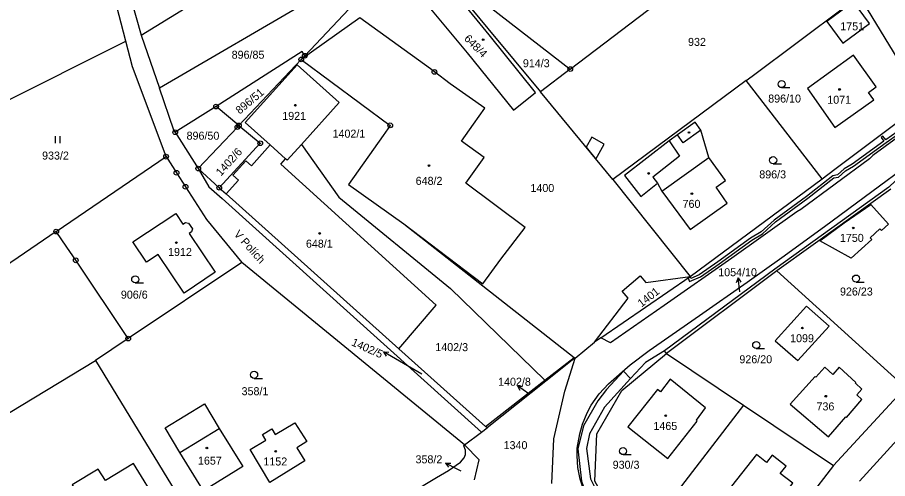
# Model space of a CAD drawing. Extents: x -680203 to -673936, y -1102717 to -1093650.
# Drawn here: x -679609.4 to -679424.7, y -1097762.3 to -1097664.3 of the extents above; entities that cross this region are included whole.
import ezdxf

# ---------------------------------------------------------------- set-up
doc = ezdxf.new("R2010")
doc.units = 0
for name, color, linetype in [('SOxx02xx_Koleje_param další_Popis10', 7, 'Continuous'), ('SOxx02xx_Staničení_Popis10', 7, 'Continuous'), ('SOxxxxxx_Koleje_hlavní_body_Popis10', 7, 'Continuous'), ('SOxxxxxx_Koleje_LN_parametry_Popis10', 7, 'Continuous'), ('SOxxxxxx_Koleje_param další_Popis10', 7, 'Continuous'), ('SOxxxxxx_Osa_bod_P', 7, 'Continuous'), ('SOxxxxxx_Staničení_Popis10', 7, 'Continuous'), ('x_prac', 7, 'Continuous')]:
    doc.layers.add(name, color=color, linetype=linetype)

msp = doc.modelspace()

# ---------------------------------------------------------------- linework, layer by layer
at = {"layer": 'SOxx02xx_Koleje_param další_Popis10'}
for centre, radius in [((-679548.39, -1097672.48), 0.5), ((-679548.39, -1097672.48), 0.0303), ((-679549.14, -1097673.28), 0.5), ((-679549.14, -1097673.28), 0.0303), ((-679520.86, -1097675.93), 0.5), ((-679520.86, -1097675.93), 0.0303), ((-679492.02, -1097675.32), 0.5), ((-679492.02, -1097675.32), 0.0303), ((-679567.23, -1097683.28), 0.5), ((-679567.23, -1097683.28), 0.0303), ((-679562.7, -1097687.64), 0.5), ((-679562.38, -1097687.3), 0.5), ((-679562.38, -1097687.3), 0.0303), ((-679530.26, -1097687.27), 0.5), ((-679530.26, -1097687.27), 0.0303), ((-679575.9, -1097688.74), 0.5), ((-679575.9, -1097688.74), 0.0303), ((-679562.7, -1097687.64), 0.0303), ((-679557.84, -1097691.08), 0.5), ((-679557.84, -1097691.08), 0.0303), ((-679577.85, -1097693.92), 0.5), ((-679577.85, -1097693.92), 0.0303), ((-679571, -1097696.44), 0.5), ((-679571, -1097696.44), 0.0303), ((-679575.63, -1097697.35), 0.5), ((-679575.63, -1097697.35), 0.0303), ((-679573.72, -1097700.33), 0.5), ((-679566.55, -1097700.51), 0.5), ((-679573.72, -1097700.33), 0.0303), ((-679566.55, -1097700.51), 0.0303), ((-679601.17, -1097709.82), 0.5), ((-679601.17, -1097709.82), 0.0303), ((-679597.01, -1097715.94), 0.5), ((-679597.01, -1097715.94), 0.0303), ((-679585.88, -1097732.56), 0.5), ((-679585.88, -1097732.56), 0.0303)]:
    msp.add_circle(centre, radius, dxfattribs=at)
at = {"layer": 'SOxx02xx_Staničení_Popis10'}
for p, q in [((-679456.41, -1097719.64), (-679456.78, -1097720.7)), ((-679456.04, -1097722.62), (-679456.41, -1097719.64)), ((-679456.41, -1097719.64), (-679455.79, -1097720.57)), ((-679529.1, -1097736.88), (-679531.7, -1097735.38)), ((-679531.7, -1097735.38), (-679530.58, -1097735.45)), ((-679531.7, -1097735.38), (-679531.08, -1097736.31)), ((-679523.55, -1097740.1), (-679529.1, -1097736.88)), ((-679500.79, -1097744.29), (-679503.25, -1097742.57)), ((-679503.25, -1097742.57), (-679502.14, -1097742.73)), ((-679503.25, -1097742.57), (-679502.71, -1097743.55)), ((-679515.87, -1097760.36), (-679518.54, -1097759)), ((-679518.54, -1097759), (-679517.42, -1097759.01)), ((-679518.54, -1097759), (-679517.88, -1097759.9)), ((-679515.22, -1097760.69), (-679515.87, -1097760.36))]:
    msp.add_line(p, q, dxfattribs=at)
at = {"layer": 'SOxxxxxx_Koleje_hlavní_body_Popis10'}
for p, q in [((-679447.16, -1097679.26), (-679445.41, -1097679.26)), ((-679601.31, -1097691.06), (-679601.31, -1097689.56)), ((-679600.31, -1097691.06), (-679600.31, -1097689.56)), ((-679448.95, -1097695.42), (-679447.2, -1097695.42)), ((-679431.35, -1097720.56), (-679429.6, -1097720.56)), ((-679584.39, -1097720.74), (-679582.64, -1097720.74)), ((-679452.54, -1097734.69), (-679450.79, -1097734.69)), ((-679559.15, -1097741.01), (-679557.4, -1097741.01)), ((-679480.82, -1097757.22), (-679479.07, -1097757.22))]:
    msp.add_line(p, q, dxfattribs=at)
for centre in [(-679447.16, -1097678.51), (-679448.95, -1097694.67), (-679584.39, -1097719.99), (-679431.35, -1097719.81), (-679452.54, -1097733.94), (-679559.15, -1097740.26), (-679480.82, -1097756.47)]:
    msp.add_circle(centre, 0.75, dxfattribs=at)
at = {"layer": 'SOxxxxxx_Koleje_LN_parametry_Popis10'}
msp.add_lwpolyline([(-679422.64, -1097688.66), (-679425.05, -1097690.34), (-679425.63, -1097689.54), (-679426.05, -1097689.82), (-679425.47, -1097690.62), (-679432.15, -1097695.5), (-679433.86, -1097696.52), (-679435.3, -1097697.79), (-679436.27, -1097697.99), (-679441.89, -1097702.36), (-679448.75, -1097707.42), (-679451.51, -1097709.9), (-679453.76, -1097711.24), (-679460.71, -1097716.29), (-679464.65, -1097719.01), (-679466.43, -1097719.8), (-679466.59, -1097719.4), (-679467.02, -1097719.7), (-679466.69, -1097720.46), (-679464.41, -1097719.45), (-679460.42, -1097716.69), (-679453.48, -1097711.66), (-679451.21, -1097710.3), (-679448.43, -1097707.8), (-679441.59, -1097702.76), (-679436.05, -1097698.45), (-679435.07, -1097698.25), (-679433.56, -1097696.92), (-679431.87, -1097695.92), (-679424.97, -1097690.88), (-679422.34, -1097689.06)], dxfattribs=at)
msp.add_lwpolyline([(-679488.64, -1097691.93), (-679486.58, -1097694.42), (-679484.84, -1097691.26), (-679487.47, -1097689.81)], close=True, dxfattribs=at)
at = {"layer": 'SOxxxxxx_Koleje_param další_Popis10'}
for centre in [(-679510.52, -1097669.09), (-679434.85, -1097679.65), (-679550.39, -1097683), (-679466.81, -1097688.79), (-679522.02, -1097695.81), (-679475.38, -1097697.49), (-679466.2, -1097701.78), (-679431.94, -1097709.06), (-679545.22, -1097710.23), (-679575.66, -1097712.18), (-679442.74, -1097730.32), (-679437.77, -1097744.8), (-679471.76, -1097748.94), (-679569.18, -1097755.82), (-679554.57, -1097756.5)]:
    msp.add_circle(centre, 0.175, dxfattribs=at)
at = {"layer": 'SOxxxxxx_Staničení_Popis10'}
for p, q in [((-679464.34, -1097688.31), (-679468.08, -1097690.96)), ((-679471.05, -1097690.54), (-679468.8, -1097693.81)), ((-679468.08, -1097690.96), (-679469.26, -1097689.28)), ((-679468.8, -1097693.81), (-679474.51, -1097698.28)), ((-679472.62, -1097701.28), (-679462.64, -1097694.09)), ((-679474.51, -1097698.28), (-679473.49, -1097699.58)), ((-679574.89, -1097756.75), (-679566.54, -1097751.63))]:
    msp.add_line(p, q, dxfattribs=at)
at = {"layer": 'x_prac'}
for p, q in [((-679492.02, -1097675.32), (-679446.9, -1097640.94)), ((-679525.12, -1097647.81), (-679579.26, -1097679.34)), ((-679548.39, -1097672.48), (-679525.12, -1097647.81)), ((-679586.39, -1097669.42), (-679591.05, -1097651.3)), ((-679587.6, -1097652.56), (-679583.11, -1097668.12)), ((-679520.55, -1097653.34), (-679509.5, -1097666.71)), ((-679508.97, -1097662.26), (-679492.02, -1097675.32)), ((-679453.4, -1097676.83), (-679433.72, -1097662.1)), ((-679509.5, -1097666.71), (-679498.37, -1097680.16)), ((-679583.11, -1097668.12), (-679579.26, -1097679.34)), ((-679615.07, -1097683.75), (-679586.39, -1097669.42)), ((-679585, -1097674.83), (-679586.39, -1097669.42)), ((-679548.39, -1097672.48), (-679549.14, -1097673.28)), ((-679549.14, -1097673.28), (-679562.38, -1097687.3)), ((-679577.85, -1097693.92), (-679585, -1097674.83)), ((-679492.02, -1097675.32), (-679498.37, -1097680.16)), ((-679454.65, -1097677.77), (-679482.96, -1097698.8)), ((-679454.65, -1097677.77), (-679453.4, -1097676.83)), ((-679438.51, -1097698.6), (-679454.65, -1097677.77)), ((-679482.96, -1097698.8), (-679498.37, -1097680.16)), ((-679567.23, -1097683.28), (-679575.9, -1097688.74)), ((-679562.38, -1097687.3), (-679567.23, -1097683.28)), ((-679575.9, -1097688.74), (-679571, -1097696.44)), ((-679552.47, -1097694.37), (-679555.74, -1097691.43)), ((-679601.17, -1097709.82), (-679577.85, -1097693.92)), ((-679566.55, -1097700.51), (-679571, -1097696.44)), ((-679482.96, -1097698.8), (-679466.59, -1097719.4)), ((-679466.59, -1097719.4), (-679438.51, -1097698.6)), ((-679566.55, -1097700.51), (-679565.08, -1097701.85)), ((-679565.08, -1097701.85), (-679528.39, -1097734.75)), ((-679527.36, -1097708.16), (-679491.22, -1097736.57)), ((-679561.78, -1097716.41), (-679585.88, -1097732.56)), ((-679514.45, -1097755.16), (-679561.78, -1097716.41)), ((-679448.15, -1097718.19), (-679471.6, -1097735.72)), ((-679420.86, -1097742.93), (-679448.15, -1097718.19)), ((-679485.54, -1097732.41), (-679466.59, -1097719.4)), ((-679585.88, -1097732.56), (-679592.81, -1097737.2)), ((-679491, -1097736.74), (-679486.9, -1097733.34)), ((-679485.54, -1097732.41), (-679486.9, -1097733.34)), ((-679483.48, -1097733.46), (-679485.54, -1097732.41)), ((-679528.39, -1097734.75), (-679509.99, -1097751.25)), ((-679471.6, -1097735.72), (-679471.99, -1097735.14)), ((-679635.48, -1097763.02), (-679592.81, -1097737.2)), ((-679592.81, -1097737.2), (-679566.73, -1097779.95)), ((-679497.42, -1097741.42), (-679491.22, -1097736.57)), ((-679491.22, -1097736.57), (-679491, -1097736.74)), ((-679471.6, -1097735.72), (-679455.26, -1097746.7)), ((-679430.63, -1097762.82), (-679406.82, -1097736.74)), ((-679509.99, -1097751.25), (-679497.42, -1097741.42)), ((-679420.86, -1097742.93), (-679436.17, -1097759.52)), ((-679455.26, -1097746.7), (-679476.17, -1097773.85)), ((-679455.26, -1097746.7), (-679436.17, -1097759.52)), ((-679510.85, -1097752.44), (-679509.69, -1097751.52)), ((-679509.69, -1097751.52), (-679509.99, -1097751.25)), ((-679514.45, -1097755.16), (-679510.85, -1097752.44)), ((-679514.65, -1097755.35), (-679514.45, -1097755.16)), ((-679511.38, -1097758.32), (-679514.45, -1097755.16)), ((-679512.35, -1097762.55), (-679511.38, -1097758.32)), ((-679436.17, -1097759.52), (-679457.49, -1097787.26)), ((-679525.93, -1097765.38), (-679520.46, -1097762.06))]:
    msp.add_line(p, q, dxfattribs=at)
for points in [[(-679583.11, -1097668.12), (-679534.58, -1097638.26), (-679492.26, -1097607.46), (-679431.26, -1097556.83), (-679383.96, -1097521.23), (-679378.62, -1097517.62)], [(-679525.62, -1097657.75), (-679513.94, -1097671.86), (-679504.08, -1097684.06), (-679499.4, -1097680.27), (-679509.22, -1097668.05), (-679520.8, -1097653.89)], [(-679428.52, -1097665.67), (-679431.88, -1097661.07), (-679437.54, -1097665.19), (-679434.17, -1097669.79), (-679428.52, -1097665.67)], [(-679416.91, -1097682.32), (-679428.95, -1097662.57), (-679430.87, -1097659.97)], [(-679506.79, -1097715.68), (-679501.62, -1097708.97), (-679514.21, -1097699.57), (-679510.31, -1097694.08), (-679515.13, -1097690.63), (-679512.6, -1097687), (-679510.15, -1097683.59), (-679517.51, -1097678.44), (-679520.86, -1097675.93), (-679521.71, -1097675.3), (-679536.69, -1097664.46), (-679549.14, -1097673.28)], [(-679548.39, -1097672.48), (-679548.97, -1097671.57), (-679567.23, -1097683.28)], [(-679428.74, -1097680.26), (-679427.1, -1097679.09), (-679431.88, -1097672.38), (-679441.68, -1097679.41), (-679435.87, -1097687.74), (-679427.6, -1097681.85), (-679428.74, -1097680.26)], [(-679549.14, -1097673.28), (-679530.26, -1097687.27), (-679531.78, -1097689.42), (-679539.14, -1097699.87), (-679527.36, -1097708.16)], [(-679555.74, -1097691.43), (-679561.05, -1097686.64), (-679550.01, -1097674.4), (-679541.11, -1097682.45), (-679549.12, -1097691.34)], [(-679575.9, -1097688.74), (-679576.2, -1097688.27), (-679579.26, -1097679.34)], [(-679438.51, -1097698.6), (-679435.87, -1097696.61), (-679416.91, -1097682.32)], [(-679571, -1097696.44), (-679562.7, -1097687.64), (-679562.38, -1097687.3)], [(-679562.38, -1097687.3), (-679557.84, -1097691.08), (-679566.55, -1097700.51)], [(-679417.3, -1097686), (-679427.77, -1097693.69), (-679428.5, -1097694.4), (-679443.04, -1097705.14), (-679443.92, -1097705.63), (-679457.75, -1097715.49), (-679472.06, -1097725.54), (-679483.48, -1097733.46)], [(-679466.6, -1097709.4), (-679458.72, -1097703.78), (-679461.05, -1097700.4), (-679459.1, -1097699), (-679462.64, -1097694.09), (-679464.34, -1097688.31), (-679465.52, -1097686.63), (-679469.26, -1097689.28), (-679471.05, -1097690.54), (-679480.49, -1097697.95), (-679477.03, -1097702.36), (-679473.49, -1097699.58), (-679472.62, -1097701.28), (-679466.6, -1097709.4)], [(-679555.74, -1097691.43), (-679559.74, -1097695.9), (-679560.93, -1097694.83), (-679563.67, -1097697.88), (-679562.48, -1097698.95), (-679565.08, -1097701.85)], [(-679549.12, -1097691.34), (-679552.13, -1097694.68), (-679552.47, -1097694.37)], [(-679549.12, -1097691.34), (-679541.19, -1097702.53), (-679517.46, -1097721.92), (-679497.42, -1097741.42)], [(-679487.87, -1097767.77), (-679489.1, -1097765.04), (-679489.93, -1097762.43), (-679490.39, -1097759.93), (-679490.59, -1097757.5), (-679490.55, -1097755.82), (-679490, -1097752.83), (-679489.41, -1097750.71), (-679488.45, -1097748.32), (-679487.58, -1097746.72), (-679485.91, -1097744.31), (-679483.89, -1097742.16), (-679479.29, -1097738.12), (-679475.29, -1097735.11), (-679464.58, -1097727.63), (-679454.44, -1097720.56), (-679447.08, -1097715.34), (-679438.08, -1097708.78), (-679428.03, -1097701.35), (-679420.13, -1097695.51), (-679415.97, -1097692.43)], [(-679415.97, -1097692.43), (-679424.42, -1097700.43), (-679448.59, -1097717.79), (-679471.99, -1097735.14)], [(-679577.85, -1097693.92), (-679575.63, -1097697.35), (-679573.72, -1097700.33), (-679569.24, -1097707.26), (-679561.78, -1097716.41)], [(-679528.39, -1097734.75), (-679520.48, -1097725.47), (-679553.49, -1097695.49), (-679552.47, -1097694.37)], [(-679571, -1097696.44), (-679568.74, -1097700.3), (-679565.94, -1097702.81), (-679510.85, -1097752.44)], [(-679423.98, -1097700.83), (-679440.43, -1097712.65), (-679448.15, -1097718.19)], [(-679424.47, -1097708.28), (-679425.95, -1097709.63), (-679426.28, -1097709.26), (-679428.36, -1097711.14), (-679428.03, -1097711.51), (-679432.41, -1097715.49), (-679439.04, -1097711.8), (-679433.86, -1097708.01), (-679428.21, -1097704.11), (-679424.47, -1097708.28)], [(-679582.03, -1097716.33), (-679584.87, -1097712.02), (-679575.79, -1097705.97), (-679574.27, -1097708.25), (-679573.75, -1097707.94), (-679573.05, -1097708.07), (-679572.26, -1097709.22), (-679572.44, -1097709.89), (-679572.95, -1097710.23), (-679567.43, -1097718.44), (-679574.02, -1097722.9), (-679579.52, -1097714.68), (-679582.03, -1097716.33)], [(-679527.36, -1097708.16), (-679510.6, -1097720.9), (-679506.79, -1097715.68)], [(-679601.17, -1097709.82), (-679618.97, -1097721.95), (-679621.87, -1097717.62)], [(-679585.88, -1097732.56), (-679597.01, -1097715.94), (-679598.93, -1097713.13), (-679601.17, -1097709.82)], [(-679486.9, -1097733.34), (-679479.71, -1097723.99), (-679480.98, -1097722.49), (-679477.2, -1097719.23), (-679475.98, -1097720.64), (-679466.59, -1097719.4)], [(-679448.49, -1097733.07), (-679443.69, -1097737.24), (-679437.07, -1097729.95), (-679441.85, -1097725.67), (-679448.49, -1097733.07)], [(-679471.99, -1097735.14), (-679476.04, -1097737.64), (-679479.22, -1097741.06)], [(-679491, -1097736.74), (-679491.26, -1097736.89), (-679497.2, -1097741.64), (-679509.69, -1097751.52)], [(-679495.94, -1097763.37), (-679495.53, -1097753.89), (-679493.18, -1097743.73), (-679491, -1097736.74)], [(-679476.17, -1097773.85), (-679483.72, -1097768.43), (-679486.81, -1097762.85), (-679486.4, -1097752.82), (-679481.07, -1097743.61), (-679471.6, -1097735.72)], [(-679430.1, -1097745.49), (-679431.19, -1097744.51), (-679430.09, -1097743.28), (-679431.49, -1097742.02), (-679431.37, -1097741.89), (-679434.93, -1097738.67), (-679436.28, -1097740.17), (-679437.97, -1097738.64), (-679439.87, -1097740.74), (-679440.02, -1097740.6), (-679445.33, -1097746.47), (-679437.23, -1097753.45), (-679433.54, -1097749.17), (-679433.39, -1097749.3), (-679430.1, -1097745.49)], [(-679479.22, -1097741.06), (-679480.72, -1097739.52), (-679484.34, -1097743.36), (-679486.14, -1097745.82), (-679489.25, -1097751.08), (-679490.45, -1097755.96), (-679489.67, -1097762.83), (-679487.99, -1097767.44), (-679487.87, -1097767.77)], [(-679479.22, -1097741.06), (-679484.75, -1097747.14), (-679487.93, -1097752.77), (-679488.61, -1097755.92), (-679487.71, -1097762.35), (-679486.1, -1097765.59), (-679483.62, -1097769.84), (-679476.08, -1097775.39), (-679457.89, -1097786.93)], [(-679471.31, -1097758.01), (-679465.08, -1097750.07), (-679465.26, -1097749.9), (-679463.28, -1097747.3), (-679470.82, -1097741.21), (-679472.89, -1097743.9), (-679473.54, -1097743.39), (-679479.82, -1097751.32), (-679471.31, -1097758.01)], [(-679569.91, -1097764.9), (-679574.89, -1097756.75), (-679578.07, -1097751.55), (-679569.72, -1097746.43), (-679566.54, -1097751.63), (-679561.57, -1097759.75), (-679569.91, -1097764.9)], [(-679548.4, -1097758.53), (-679555.82, -1097763.1), (-679560.01, -1097756.15), (-679556.65, -1097754.13), (-679557.37, -1097752.94), (-679555.4, -1097751.76), (-679554.68, -1097752.95), (-679550.53, -1097750.44), (-679547.98, -1097754.45), (-679550.11, -1097755.76), (-679548.4, -1097758.53)], [(-679520.46, -1097762.06), (-679517.85, -1097760.61), (-679515.3, -1097758.79), (-679514.52, -1097757.91), (-679514.27, -1097757.15), (-679514.29, -1097756.23), (-679514.65, -1097755.35)], [(-679458.87, -1097765.27), (-679456.08, -1097767.46), (-679458.12, -1097770.06), (-679453.12, -1097773.96), (-679444.78, -1097763.3), (-679447.44, -1097761.21), (-679446.2, -1097759.65), (-679449.15, -1097757.34), (-679450.36, -1097758.89), (-679452.51, -1097757.21), (-679458.87, -1097765.27)], [(-679579.46, -1097767.75), (-679584.79, -1097759.1), (-679590.72, -1097762.74), (-679592.24, -1097760.27), (-679597.75, -1097763.65), (-679596.23, -1097766.12), (-679590.7, -1097775.11), (-679582.51, -1097770.09), (-679582.72, -1097769.74), (-679579.46, -1097767.75)]]:
    msp.add_lwpolyline(points, dxfattribs=at)

# ---------------------------------------------------------------- texts
at = {"layer": 'SOxx02xx_Staničení_Popis10'}
msp.add_text('V Polích', height=1.7, rotation=312, dxfattribs=at).set_placement((-679563.55, -1097710.48))
at = {"layer": 'SOxxxxxx_Osa_bod_P'}
for s, p in [('1751', (-679434.7, -1097667.09)), ('932', (-679467.02, -1097670.4)), ('896/85', (-679563.92, -1097673.12)), ('914/3', (-679502.09, -1097674.93)), ('896/10', (-679450, -1097682.43)), ('1071', (-679437.46, -1097682.68)), ('1921', (-679553.18, -1097686.11)), ('896/50', (-679573.49, -1097690.32)), ('1402/1', (-679542.5, -1097689.89)), ('933/2', (-679604.17, -1097694.54)), ('648/2', (-679524.85, -1097699.91)), ('896/3', (-679451.9, -1097698.54)), ('1400', (-679500.48, -1097701.43)), ('760', (-679468.18, -1097704.8)), ('1750', (-679434.78, -1097712.02)), ('648/1', (-679548.15, -1097713.26)), ('1912', (-679577.42, -1097715.01)), ('1054/10', (-679460.61, -1097719.32)), ('906/6', (-679587.44, -1097724.08)), ('926/23', (-679434.76, -1097723.42)), ('1099', (-679445.35, -1097733.34)), ('1402/3', (-679520.68, -1097735.23)), ('926/20', (-679456.12, -1097737.81)), ('1402/8', (-679507.35, -1097742.58)), ('358/1', (-679561.81, -1097744.59)), ('736', (-679439.75, -1097747.82)), ('1465', (-679474.37, -1097751.97)), ('1340', (-679506.18, -1097756.05)), ('358/2', (-679524.88, -1097759.06)), ('1657', (-679571.07, -1097759.34)), ('1152', (-679557.18, -1097759.52)), ('930/3', (-679483.02, -1097760.21))]:
    msp.add_text(s, height=1.7, dxfattribs=at).set_placement(p)
for s, rotation, p in [('648/4', 315, (-679514.7, -1097668.99)), ('896/51', 40, (-679562.21, -1097685.01)), ('1402/6', 48, (-679566.19, -1097698.17)), ('1401', 38, (-679476.9, -1097725.99)), ('1402/5', 336, (-679538.64, -1097733.95))]:
    msp.add_text(s, height=1.7, rotation=rotation, dxfattribs=at).set_placement(p)

doc.saveas('drawing.dxf')
